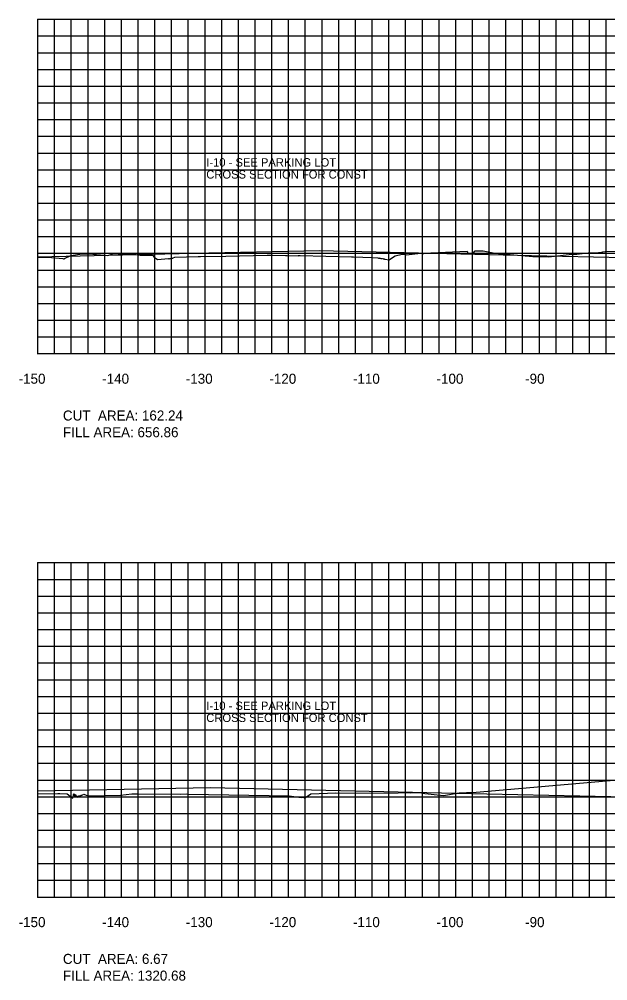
# Model space of a CAD drawing. Extents: x 1800880 to 1814006, y 250083 to 250560.
# Drawn here: x 1811998.8 to 1812069.2, y 250089.4 to 250204.4 of the extents above; entities that cross this region are included whole.
import ezdxf

# ---------------------------------------------------------------- set-up
doc = ezdxf.new("R2010")
doc.units = 0
for name, color, linetype in [('CL-CNST', 7, 'Continuous'), ('DESIGN - DRAINAGE - Bridges', 7, 'Continuous'), ('DRAINAGETXT', 7, 'Continuous'), ('EPTEXT', 7, 'Continuous'), ('Level 46', 7, 'Continuous'), ('Level 62', 7, 'Continuous')]:
    doc.layers.add(name, color=color, linetype=linetype)

msp = doc.modelspace()

# ---------------------------------------------------------------- linework, layer by layer
at = {"layer": 'CL-CNST'}
for points in [[(1812001, 250175.99), (1812002.21, 250175.97), (1812003.99, 250175.8), (1812004.06, 250175.79), (1812004.14, 250175.79), (1812004.15, 250175.79), (1812004.18, 250175.79), (1812004.2, 250175.82), (1812004.93, 250176.16), (1812006.29, 250176.37), (1812006.69, 250176.37), (1812007.12, 250176.35), (1812009.39, 250176.18), (1812010.06, 250176.39), (1812010.31, 250176.39), (1812010.59, 250176.38), (1812012.25, 250176.35), (1812013.24, 250176.22), (1812014.7, 250176.22), (1812014.93, 250175.99), (1812015.33, 250175.68), (1812016.64, 250175.83), (1812016.65, 250175.78), (1812016.71, 250175.79), (1812016.77, 250175.8), (1812016.85, 250175.81), (1812016.94, 250175.82), (1812017.04, 250175.84), (1812017.07, 250175.84), (1812017.09, 250175.85), (1812017.15, 250175.87), (1812017.2, 250175.88), (1812017.39, 250175.99), (1812020.18, 250176.06), (1812020.47, 250176.06), (1812023.5, 250176.09), (1812028.42, 250176.2), (1812028.72, 250176.2), (1812029.07, 250176.2), (1812030.61, 250176.17), (1812030.71, 250176.17), (1812030.83, 250176.17), (1812032.13, 250176.12), (1812032.2, 250176.16), (1812032.37, 250176.16), (1812038.52, 250176.02), (1812038.76, 250176.02), (1812041, 250175.92), (1812041.65, 250175.88), (1812041.68, 250175.87), (1812041.71, 250175.88), (1812041.71, 250175.88), (1812041.75, 250175.87), (1812041.78, 250175.84), (1812041.82, 250175.86), (1812041.87, 250175.88), (1812041.88, 250175.87), (1812041.88, 250175.88), (1812041.89, 250175.87), (1812041.97, 250175.84), (1812042.05, 250175.8), (1812042.06, 250175.8), (1812042.12, 250175.82), (1812042.18, 250175.82), (1812042.18, 250175.82), (1812042.23, 250175.79), (1812042.28, 250175.8), (1812042.32, 250175.79), (1812042.36, 250175.78), (1812042.37, 250175.78), (1812042.4, 250175.77), (1812042.43, 250175.76), (1812042.44, 250175.76), (1812042.46, 250175.73), (1812042.47, 250175.77), (1812042.49, 250175.73), (1812042.5, 250175.73), (1812042.52, 250175.73), (1812043.05, 250175.67), (1812043.56, 250176), (1812043.74, 250176.15), (1812044.58, 250176.31), (1812044.69, 250176.31), (1812044.84, 250176.31), (1812045.06, 250176.23), (1812046.81, 250176.44), (1812047.13, 250176.35), (1812047.14, 250176.44), (1812052.35, 250176.68), (1812052.49, 250176.37), (1812053.05, 250176.46), (1812053.1, 250176.46), (1812053.32, 250176.74), (1812053.4, 250176.74), (1812053.61, 250176.74), (1812054.29, 250176.71), (1812055.68, 250176.44), (1812060.21, 250176.05), (1812062.11, 250176), (1812064.93, 250176.32), (1812065.3, 250176.32), (1812065.49, 250176.32), (1812066.43, 250176.43), (1812066.85, 250176.48), (1812066.98, 250176.48), (1812068.09, 250176.53), (1812068.34, 250176.53), (1812068.61, 250176.6), (1812068.87, 250176.63), (1812070.36, 250176.67)], [(1812001, 250111.76), (1812003.37, 250111.83), (1812003.63, 250111.83), (1812004.52, 250111.77), (1812005.04, 250111.38), (1812005.18, 250111.27), (1812005.25, 250111.59), (1812005.28, 250111.66), (1812005.35, 250111.77), (1812005.36, 250111.55), (1812005.42, 250111.48), (1812005.47, 250111.43), (1812005.48, 250111.45), (1812005.48, 250111.71), (1812005.51, 250111.71), (1812005.51, 250111.7), (1812005.51, 250111.71), (1812005.61, 250111.4), (1812005.69, 250111.39), (1812005.73, 250111.45), (1812005.77, 250111.49), (1812005.81, 250111.51), (1812005.85, 250111.51), (1812005.91, 250111.52), (1812005.96, 250111.52), (1812006.01, 250111.52), (1812006.03, 250111.52), (1812006.06, 250111.53), (1812006.07, 250111.53), (1812006.1, 250111.54), (1812006.13, 250111.56), (1812006.16, 250111.58), (1812006.19, 250111.6), (1812006.2, 250111.61), (1812006.2, 250111.61), (1812006.21, 250111.61), (1812006.22, 250111.59), (1812006.5, 250111.75), (1812006.79, 250111.62), (1812006.79, 250111.62), (1812007.26, 250111.54), (1812010.9, 250111.61), (1812012.26, 250111.76), (1812012.89, 250111.78), (1812018.05, 250111.74), (1812018.82, 250111.76), (1812019.02, 250111.75), (1812031.08, 250111.55), (1812032.51, 250111.35), (1812032.79, 250111.37), (1812032.9, 250111.31), (1812032.92, 250111.32), (1812032.95, 250111.32), (1812032.96, 250111.31), (1812032.99, 250111.34), (1812033, 250111.28), (1812033.08, 250111.34), (1812033.12, 250111.4), (1812033.13, 250111.4), (1812033.16, 250111.4), (1812033.67, 250111.76), (1812036.66, 250111.88), (1812042.98, 250111.86), (1812045.26, 250111.95), (1812045.38, 250111.95), (1812045.4, 250111.94), (1812045.56, 250111.88), (1812045.83, 250111.93), (1812045.89, 250111.93), (1812046.89, 250111.89), (1812046.92, 250111.89), (1812046.93, 250111.87), (1812049.53, 250111.57), (1812051.42, 250111.9), (1812052.29, 250111.95), (1812052.49, 250111.95), (1812052.61, 250111.95), (1812052.92, 250111.95), (1812052.99, 250111.95), (1812079.1, 250114.22)]]:
    msp.add_lwpolyline(points, dxfattribs=at)
at = {"layer": 'DESIGN - DRAINAGE - Bridges'}
for p, q in [((1812000.94, 250204.43), (1812001, 250204.43)), ((1812001, 250164.43), (1812001, 250204.43)), ((1812000.94, 250194.43), (1812001, 250194.43)), ((1812000.94, 250184.43), (1812001, 250184.43)), ((1812000.94, 250174.43), (1812001, 250174.43)), ((1812000.94, 250164.43), (1812001, 250164.43)), ((1812001, 250164.43), (1812301, 250164.43)), ((1812001, 250164.37), (1812001, 250164.43)), ((1812011, 250164.37), (1812011, 250164.43)), ((1812021, 250164.37), (1812021, 250164.43)), ((1812031, 250164.37), (1812031, 250164.43)), ((1812041, 250164.37), (1812041, 250164.43)), ((1812051, 250164.37), (1812051, 250164.43)), ((1812061, 250164.37), (1812061, 250164.43)), ((1812000.94, 250139.43), (1812001, 250139.43)), ((1812001, 250099.43), (1812001, 250139.43)), ((1812000.94, 250129.43), (1812001, 250129.43)), ((1812000.94, 250119.43), (1812001, 250119.43)), ((1812000.94, 250109.43), (1812001, 250109.43)), ((1812000.94, 250099.43), (1812001, 250099.43)), ((1812001, 250099.43), (1812301, 250099.43)), ((1812001, 250099.37), (1812001, 250099.43)), ((1812011, 250099.37), (1812011, 250099.43)), ((1812021, 250099.37), (1812021, 250099.43)), ((1812031, 250099.37), (1812031, 250099.43)), ((1812041, 250099.37), (1812041, 250099.43)), ((1812051, 250099.37), (1812051, 250099.43)), ((1812061, 250099.37), (1812061, 250099.43))]:
    msp.add_line(p, q, dxfattribs=at)
at = {"layer": 'Level 46'}
for p, q in [((1812001, 250204.43), (1812301, 250204.43)), ((1812001, 250164.43), (1812001, 250204.43)), ((1812003, 250164.43), (1812003, 250204.43)), ((1812005, 250164.43), (1812005, 250204.43)), ((1812007, 250164.43), (1812007, 250204.43)), ((1812009, 250164.43), (1812009, 250204.43)), ((1812011, 250164.43), (1812011, 250204.43)), ((1812013, 250164.43), (1812013, 250204.43)), ((1812015, 250164.43), (1812015, 250204.43)), ((1812017, 250164.43), (1812017, 250204.43)), ((1812019, 250164.43), (1812019, 250204.43)), ((1812021, 250164.43), (1812021, 250204.43)), ((1812023, 250164.43), (1812023, 250204.43)), ((1812025, 250164.43), (1812025, 250204.43)), ((1812027, 250164.43), (1812027, 250204.43)), ((1812029, 250164.43), (1812029, 250204.43)), ((1812031, 250164.43), (1812031, 250204.43)), ((1812033, 250164.43), (1812033, 250204.43)), ((1812035, 250164.43), (1812035, 250204.43)), ((1812037, 250164.43), (1812037, 250204.43)), ((1812039, 250164.43), (1812039, 250204.43)), ((1812041, 250164.43), (1812041, 250204.43)), ((1812043, 250164.43), (1812043, 250204.43)), ((1812045, 250164.43), (1812045, 250204.43)), ((1812047, 250164.43), (1812047, 250204.43)), ((1812049, 250164.43), (1812049, 250204.43)), ((1812051, 250164.43), (1812051, 250204.43)), ((1812053, 250164.43), (1812053, 250204.43)), ((1812055, 250164.43), (1812055, 250204.43)), ((1812057, 250164.43), (1812057, 250204.43)), ((1812059, 250164.43), (1812059, 250204.43)), ((1812061, 250164.43), (1812061, 250204.43)), ((1812063, 250164.43), (1812063, 250204.43)), ((1812065, 250164.43), (1812065, 250204.43)), ((1812067, 250164.43), (1812067, 250204.43)), ((1812069, 250164.43), (1812069, 250204.43)), ((1812001, 250202.43), (1812301, 250202.43)), ((1812001, 250200.43), (1812301, 250200.43)), ((1812001, 250198.43), (1812301, 250198.43)), ((1812001, 250196.43), (1812301, 250196.43)), ((1812001, 250194.43), (1812301, 250194.43)), ((1812001, 250192.43), (1812301, 250192.43)), ((1812001, 250190.43), (1812301, 250190.43)), ((1812001, 250188.43), (1812301, 250188.43)), ((1812001, 250186.43), (1812301, 250186.43)), ((1812001, 250184.43), (1812301, 250184.43)), ((1812001, 250182.43), (1812301, 250182.43)), ((1812001, 250180.43), (1812301, 250180.43)), ((1812001, 250178.43), (1812301, 250178.43)), ((1812001, 250176.43), (1812301, 250176.43)), ((1812001, 250174.43), (1812301, 250174.43)), ((1812001, 250172.43), (1812301, 250172.43)), ((1812001, 250170.43), (1812301, 250170.43)), ((1812001, 250168.43), (1812301, 250168.43)), ((1812001, 250166.43), (1812301, 250166.43)), ((1812001, 250164.43), (1812301, 250164.43)), ((1812001, 250139.43), (1812301, 250139.43)), ((1812001, 250099.43), (1812001, 250139.43)), ((1812003, 250099.43), (1812003, 250139.43)), ((1812005, 250099.43), (1812005, 250139.43)), ((1812007, 250099.43), (1812007, 250139.43)), ((1812009, 250099.43), (1812009, 250139.43)), ((1812011, 250099.43), (1812011, 250139.43)), ((1812013, 250099.43), (1812013, 250139.43)), ((1812015, 250099.43), (1812015, 250139.43)), ((1812017, 250099.43), (1812017, 250139.43)), ((1812019, 250099.43), (1812019, 250139.43)), ((1812021, 250099.43), (1812021, 250139.43)), ((1812023, 250099.43), (1812023, 250139.43)), ((1812025, 250099.43), (1812025, 250139.43)), ((1812027, 250099.43), (1812027, 250139.43)), ((1812029, 250099.43), (1812029, 250139.43)), ((1812031, 250099.43), (1812031, 250139.43)), ((1812033, 250099.43), (1812033, 250139.43)), ((1812035, 250099.43), (1812035, 250139.43)), ((1812037, 250099.43), (1812037, 250139.43)), ((1812039, 250099.43), (1812039, 250139.43)), ((1812041, 250099.43), (1812041, 250139.43)), ((1812043, 250099.43), (1812043, 250139.43)), ((1812045, 250099.43), (1812045, 250139.43)), ((1812047, 250099.43), (1812047, 250139.43)), ((1812049, 250099.43), (1812049, 250139.43)), ((1812051, 250099.43), (1812051, 250139.43)), ((1812053, 250099.43), (1812053, 250139.43)), ((1812055, 250099.43), (1812055, 250139.43)), ((1812057, 250099.43), (1812057, 250139.43)), ((1812059, 250099.43), (1812059, 250139.43)), ((1812061, 250099.43), (1812061, 250139.43)), ((1812063, 250099.43), (1812063, 250139.43)), ((1812065, 250099.43), (1812065, 250139.43)), ((1812067, 250099.43), (1812067, 250139.43)), ((1812069, 250099.43), (1812069, 250139.43)), ((1812001, 250137.43), (1812301, 250137.43)), ((1812001, 250135.43), (1812301, 250135.43)), ((1812001, 250133.43), (1812301, 250133.43)), ((1812001, 250131.43), (1812301, 250131.43)), ((1812001, 250129.43), (1812301, 250129.43)), ((1812001, 250127.43), (1812301, 250127.43)), ((1812001, 250125.43), (1812301, 250125.43)), ((1812001, 250123.43), (1812301, 250123.43)), ((1812001, 250121.43), (1812301, 250121.43)), ((1812001, 250119.43), (1812301, 250119.43)), ((1812001, 250117.43), (1812301, 250117.43)), ((1812001, 250115.43), (1812301, 250115.43)), ((1812001, 250113.43), (1812301, 250113.43)), ((1812001, 250111.43), (1812301, 250111.43)), ((1812001, 250109.43), (1812301, 250109.43)), ((1812001, 250107.43), (1812301, 250107.43)), ((1812001, 250105.43), (1812301, 250105.43)), ((1812001, 250103.43), (1812301, 250103.43)), ((1812001, 250101.43), (1812301, 250101.43)), ((1812001, 250099.43), (1812301, 250099.43))]:
    msp.add_line(p, q, dxfattribs=at)
at = {"layer": 'Level 62'}
for points in [[(1812001, 250176.03), (1812019.57, 250176.43), (1812034.68, 250176.75), (1812060.07, 250176.17), (1812071.17, 250175.92), (1812072.67, 250175.8), (1812073.16, 250175.76), (1812073.28, 250176.14), (1812073.32, 250176.26), (1812073.57, 250176.26), (1812073.65, 250176.26), (1812085.16, 250176.38), (1812088.33, 250176.41)], [(1812001, 250112.12), (1812021.66, 250112.54), (1812051.01, 250111.87), (1812073.28, 250111.36), (1812074.61, 250111.25), (1812075.26, 250111.2), (1812075.38, 250111.54), (1812075.43, 250111.7), (1812075.65, 250111.7), (1812075.76, 250111.7), (1812085.12, 250111.79), (1812089.42, 250111.83)]]:
    msp.add_lwpolyline(points, dxfattribs=at)

# ---------------------------------------------------------------- texts
for s, p in [('-150', (1811998.7, 250160.83)), ('-140', (1812008.7, 250160.83)), ('-130', (1812018.7, 250160.83)), ('-120', (1812028.7, 250160.83)), ('-110', (1812038.7, 250160.83)), ('-100', (1812048.7, 250160.83)), ('-90', (1812059.3, 250160.83)), ('-150', (1811998.7, 250095.83)), ('-140', (1812008.7, 250095.83)), ('-130', (1812018.7, 250095.83)), ('-120', (1812028.7, 250095.83)), ('-110', (1812038.7, 250095.83)), ('-100', (1812048.7, 250095.83)), ('-90', (1812059.3, 250095.83))]:
    msp.add_text(s, height=1.2).set_placement(p)
at = {"layer": 'DESIGN - DRAINAGE - Bridges'}
for p in [(1812001, 250164.43), (1812001, 250099.43)]:
    msp.add_text('-', height=0.0001, dxfattribs=at).set_placement(p)
at = {"layer": 'DRAINAGETXT'}
for s, p in [('CUT  AREA: 162.24', (1812004, 250156.43)), ('FILL AREA: 656.86', (1812004, 250154.43)), ('CUT  AREA: 6.67', (1812004, 250091.43)), ('FILL AREA: 1320.68', (1812004, 250089.43))]:
    msp.add_text(s, height=1.2, dxfattribs=at).set_placement(p)
at = {"layer": 'EPTEXT'}
for s, p in [('I-10 - SEE PARKING LOT', (1812021.15, 250186.81)), ('CROSS SECTION FOR CONST ', (1812021.15, 250185.37)), ('I-10 - SEE PARKING LOT', (1812021.15, 250121.81)), ('CROSS SECTION FOR CONST ', (1812021.15, 250120.37))]:
    msp.add_text(s, height=1, dxfattribs=at).set_placement(p)

doc.saveas('drawing.dxf')
